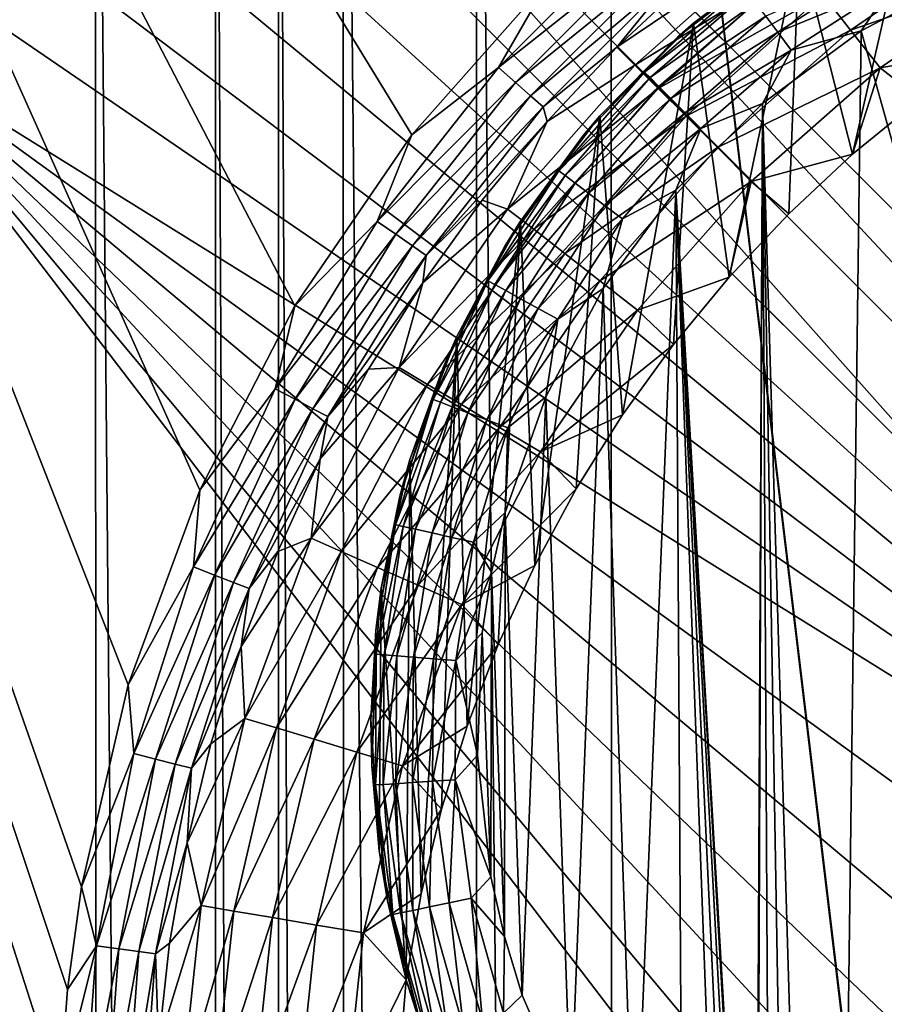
# Model space of a CAD drawing. Header units: metres. Extents: x -206 to 75, y -104 to 104.
# Tile 258 of 656: x -191.18 to -183.03, y 45.48 to 54.77. Entities that reach past the tile are written whole.
import ezdxf

# ---------------------------------------------------------------- set-up
doc = ezdxf.new("R2010")
doc.units = ezdxf.units.M
doc.layers.add('solid_01_1-CONSUMER_THERM_B_125288', color=7, linetype='CONTINUOUS')

msp = doc.modelspace()

# ---------------------------------------------------------------- linework, layer by layer
at = {"layer": 'solid_01_1-CONSUMER_THERM_B_125288'}
for points in [[(-168.648926, 67.29171), (-200.493088, -75.033852), (-200.514557, 74.966148)], [(-190.720612, -45.683636, 1.5), (-200.514557, 74.966148, 1.5), (-200.493088, -75.033852, 1.5)], [(-106.887138, 47.939438, 1.5), (-97.174187, 56.091938, 1.5), (-200.514557, 74.966148, 1.5)], [(-107.910683, 47.194191, 1.5), (-106.887138, 47.939438, 1.5), (-200.514557, 74.966148, 1.5)], [(-108.467331, 46.871483, 1.5), (-107.910683, 47.194191, 1.5), (-200.514557, 74.966148, 1.5)], [(-109.048912, 46.586853, 1.5), (-108.467331, 46.871483, 1.5), (-200.514557, 74.966148, 1.5)], [(-109.651024, 46.343178, 1.5), (-109.048912, 46.586853, 1.5), (-200.514557, 74.966148, 1.5)], [(-110.268845, 46.142639, 1.5), (-109.651024, 46.343178, 1.5), (-200.514557, 74.966148, 1.5)], [(-110.897278, 45.986664, 1.5), (-110.268845, 46.142639, 1.5), (-200.514557, 74.966148, 1.5)], [(-111.53109, 45.875885, 1.5), (-110.897278, 45.986664, 1.5), (-200.514557, 74.966148, 1.5)], [(-112.794189, 45.78849, 1.5), (-111.53109, 45.875885, 1.5), (-200.514557, 74.966148, 1.5)], [(-168.100571, 58.189758, 1.5), (-112.794189, 45.78849, 1.5), (-200.514557, 74.966148, 1.5)], [(-187.485626, 53.681183, 1.5), (-186.191193, 55.147129, 1.5), (-200.514557, 74.966148, 1.5)], [(-188.589188, 52.066589, 1.5), (-187.485626, 53.681183, 1.5), (-200.514557, 74.966148, 1.5)], [(-189.48497, 50.328091, 1.5), (-188.589188, 52.066589, 1.5), (-200.514557, 74.966148, 1.5)], [(-190.159195, 48.492493, 1.5), (-189.48497, 50.328091, 1.5), (-200.514557, 74.966148, 1.5)], [(-190.601685, 46.587532, 1.5), (-190.159195, 48.492493, 1.5), (-200.514557, 74.966148, 1.5)], [(-190.733765, 45.617893, 1.5), (-190.601685, 46.587532, 1.5), (-200.514557, 74.966148, 1.5)], [(-190.805618, 44.64188, 1.5), (-190.733765, 45.617893, 1.5), (-200.514557, 74.966148, 1.5)], [(-190.792786, -44.707626, 1.5), (-190.805618, 44.64188, 1.5), (-200.514557, 74.966148, 1.5)], [(-190.720612, -45.683636, 1.5), (-190.792786, -44.707626, 1.5), (-200.514557, 74.966148, 1.5)], [(-168.648926, 67.29171), (-168.75058, 66.747505), (-200.493088, -75.033852)], [(-168.75058, 66.747505), (-168.750504, 66.193886), (-200.493088, -75.033852)], [(-168.750504, 66.193886), (-168.731537, -66.252495), (-200.493088, -75.033852)], [(-185.604614, 63.572178, 75.400002), (-186.875885, 63.481842, 75.400002), (-185.595474, -63.627823, 75.400002)], [(-76.404617, 63.580017, 75.400002), (-185.604614, 63.572178, 75.400002), (-92.716316, 42.429672, 75.400002)], [(-185.604614, 63.572178, 75.400002), (-93.500069, 42.491352, 75.400002), (-92.716316, 42.429672, 75.400002)], [(-185.604614, 63.572178, 75.400002), (-168.500076, 42.491318, 75.400002), (-93.500069, 42.491352, 75.400002)], [(-185.604614, 63.572178, 75.400002), (-169.283829, 42.429634, 75.400002), (-168.500076, 42.491318, 75.400002)], [(-185.604614, 63.572178, 75.400002), (-173.510162, 37.481213, 75.400002), (-173.448486, 38.264965, 75.400002)], [(-185.604614, 63.572178, 75.400002), (-173.510132, -37.518787, 75.400002), (-173.510162, 37.481213, 75.400002)], [(-185.604614, 63.572178, 75.400002), (-173.448486, 38.264965, 75.400002), (-173.264954, 39.029419, 75.400002)], [(-185.604614, 63.572178, 75.400002), (-173.264954, 39.029419, 75.400002), (-172.964096, 39.755753, 75.400002)], [(-185.604614, 63.572178, 75.400002), (-172.964096, 39.755753, 75.400002), (-172.553329, 40.426079, 75.400002)], [(-185.604614, 63.572178, 75.400002), (-172.553329, 40.426079, 75.400002), (-172.04274, 41.023891, 75.400002)], [(-185.604614, 63.572178, 75.400002), (-172.04274, 41.023891, 75.400002), (-171.444931, 41.534473, 75.400002)], [(-185.604614, 63.572178, 75.400002), (-171.444931, 41.534473, 75.400002), (-170.774612, 41.945248, 75.400002)], [(-185.604614, 63.572178, 75.400002), (-170.774612, 41.945248, 75.400002), (-170.048279, 42.246105, 75.400002)], [(-185.604614, 63.572178, 75.400002), (-170.048279, 42.246105, 75.400002), (-169.283829, 42.429634, 75.400002)], [(-185.604614, 63.572178, 75.400002), (-173.448456, -38.30254, 75.400002), (-173.510132, -37.518787, 75.400002)], [(-185.604614, 63.572178, 75.400002), (-185.595474, -63.627823, 75.400002), (-173.448456, -38.30254, 75.400002)], [(-186.875885, 63.481842, 75.400002), (-188.131836, 63.209873, 75.400002), (-186.86676, -63.53767, 75.400002)], [(-186.875885, 63.481842, 75.400002), (-186.86676, -63.53767, 75.400002), (-185.595474, -63.627823, 75.400002)], [(-188.131836, 63.209873, 75.400002), (-188.743393, 63.006863, 75.400002), (-188.122757, -63.265884, 75.400002)], [(-188.131836, 63.209873, 75.400002), (-188.122757, -63.265884, 75.400002), (-186.86676, -63.53767, 75.400002)], [(-188.743393, 63.006863, 75.400002), (-189.338531, 62.760765, 75.400002), (-188.734344, -63.062962, 75.400002)], [(-188.743393, 63.006863, 75.400002), (-188.734344, -63.062962, 75.400002), (-188.122757, -63.265884, 75.400002)], [(-189.338531, 62.760765, 75.400002), (-190.467224, 62.145069, 75.400002), (-189.329514, -62.816952, 75.400002)], [(-189.338531, 62.760765, 75.400002), (-189.329514, -62.816952, 75.400002), (-188.734344, -63.062962, 75.400002)], [(-190.467224, 62.145069, 75.400002), (-191.497131, 61.374428, 75.400002), (-190.458282, -62.201416, 75.400002)], [(-190.467224, 62.145069, 75.400002), (-190.458282, -62.201416, 75.400002), (-189.329514, -62.816952, 75.400002)], [(-185.604477, 61.572178, 72.400002), (-175.833084, 45.863281, 72.400002), (-189.995285, 60.023445, 72.400002)], [(-185.604477, 61.572178, 72.400002), (-168.604477, 61.573399, 72.400002), (-175.833084, 45.863281, 72.400002)], [(-191.497131, 61.374428, 75.400002), (-191.488312, -61.430923, 75.400002), (-190.458282, -62.201416, 75.400002)], [(-189.995285, 60.023445, 69.400002), (-189.995285, 60.023445, 72.400002), (-175.833084, 45.863281, 72.400002)], [(-189.995285, 60.023445, 69.400002), (-175.833084, 45.863281, 72.400002), (-189.775711, 59.803905, 69.400002)], [(-175.356369, 44.32605, 63.5205), (-190.312485, 59.280018, 69.400002), (-189.775711, 59.803905, 69.400002)], [(-180.74884, 50.778328, 65.853195), (-189.775711, 59.803905, 69.400002), (-175.833084, 45.863281, 72.400002)], [(-175.356369, 44.32605, 63.5205), (-189.775711, 59.803905, 69.400002), (-180.74884, 50.778328, 65.853195)], [(-181.860092, 49.768253, 65.8731), (-190.836304, 58.743168, 69.400002), (-190.312485, 59.280018, 69.400002)], [(-175.356369, 44.32605, 63.5205), (-181.860092, 49.768253, 65.8731), (-190.312485, 59.280018, 69.400002)], [(-191.599503, 58.185127, 72.400002), (-191.055878, 58.962711, 72.400002), (-176.893677, 44.802547, 72.400002)], [(-176.893677, 44.802547, 69.900002), (-176.893677, 44.802547, 72.400002), (-191.055878, 58.962711, 72.400002)], [(-181.860092, 49.768253, 65.8731), (-191.055878, 58.962711, 72.400002), (-190.836304, 58.743168, 69.400002)], [(-181.860092, 49.768253, 65.8731), (-176.893677, 44.802547, 69.900002), (-191.055878, 58.962711, 72.400002)], [(-192.032761, 57.341778, 72.400002), (-191.599503, 58.185127, 72.400002), (-176.893677, 44.802547, 72.400002)], [(-192.348267, 56.446865, 72.400002), (-192.032761, 57.341778, 72.400002), (-176.893677, 44.802547, 72.400002)], [(-192.539734, 55.518272, 72.400002), (-192.348267, 56.446865, 72.400002), (-176.893677, 44.802547, 72.400002)], [(-182.740982, 56.068783, 3.5), (-183.328598, 53.496719, 3.5), (-183.833008, 55.475662, 3.5)], [(-182.740982, 56.068783, 3.5), (-182.692123, 54.016987, 3.5), (-183.328598, 53.496719, 3.5)], [(-185.36026, 55.624077, 1.525184), (-186.191193, 55.147129, 1.5), (-186.667358, 54.316597, 1.525184)], [(-185.36026, 55.624077, 1.525184), (-186.667358, 54.316597, 1.525184), (-185.219086, 55.465122, 1.599859)], [(-183.604477, 54.999844, 3.113388), (-183.347, 54.669407, 3.325905), (-181.963974, 55.615788, 3.325905)], [(-181.963974, 55.615788, 3.325905), (-183.347, 54.669407, 3.325905), (-181.73262, 55.22834, 3.45631)], [(-192.539734, 55.518272, 72.400002), (-176.893677, 44.802547, 72.400002), (-192.603973, 54.571674, 72.400002)], [(-186.667358, 54.316597, 1.525184), (-186.508362, 54.175476, 1.599859), (-185.219086, 55.465122, 1.599859)], [(-185.219086, 55.465122, 1.599859), (-186.508362, 54.175476, 1.599859), (-185.092606, 55.322704, 1.720235)], [(-184.024414, 55.538799, 2.474663), (-184.850739, 55.166191, 2.071429), (-185.551956, 54.508617, 2.071429)], [(-184.024414, 55.538799, 2.474663), (-185.551956, 54.508617, 2.071429), (-185.382217, 54.338924, 2.474663)], [(-184.024414, 55.538799, 2.474663), (-185.382217, 54.338924, 2.474663), (-183.832962, 55.293095, 2.826262)], [(-183.833008, 55.475662, 3.5), (-184.493561, 52.337803, 3.5), (-184.829788, 54.734013, 3.5)], [(-183.833008, 55.475662, 3.5), (-184.829788, 54.734013, 3.5), (-183.966385, 55.388725, 12.5)], [(-183.833008, 55.475662, 3.5), (-183.929932, 52.936203, 3.5), (-184.493561, 52.337803, 3.5)], [(-183.833008, 55.475662, 3.5), (-183.328598, 53.496719, 3.5), (-183.929932, 52.936203, 3.5)], [(-184.359085, 55.080566, 12.722029), (-183.966385, 55.388725, 12.5), (-184.979416, 54.602226, 12.5)], [(-184.829788, 54.734013, 3.5), (-184.979416, 54.602226, 12.5), (-183.966385, 55.388725, 12.5)], [(-186.508362, 54.175476, 1.599859), (-186.365921, 54.049038, 1.720235), (-185.092606, 55.322704, 1.720235)], [(-185.092606, 55.322704, 1.720235), (-186.365921, 54.049038, 1.720235), (-184.987244, 55.204052, 1.8802)], [(-185.382217, 54.338924, 2.474663), (-185.161926, 54.118702, 2.826262), (-183.832962, 55.293095, 2.826262)], [(-183.832962, 55.293095, 2.826262), (-185.161926, 54.118702, 2.826262), (-183.604477, 54.999844, 3.113388)], [(-184.147964, 54.799301, 13.281937), (-184.034012, 54.64748, 13.401139), (-183.061752, 55.274906, 13.401163)], [(-183.061752, 55.274906, 13.401163), (-184.034012, 54.64748, 13.401139), (-182.959854, 55.089436, 13.475078)], [(-186.365921, 54.049038, 1.720235), (-186.247238, 53.943695, 1.8802), (-184.987244, 55.204052, 1.8802)], [(-185.551956, 54.508617, 2.071429), (-184.987244, 55.204052, 1.8802), (-186.247238, 53.943695, 1.8802)], [(-185.551956, 54.508617, 2.071429), (-184.850739, 55.166191, 2.071429), (-184.987244, 55.204052, 1.8802)], [(-183.347, 54.669407, 3.325905), (-183.069641, 54.313442, 3.45631), (-181.73262, 55.22834, 3.45631)], [(-182.227234, 55.202965, 13.5), (-183.24823, 54.662376, 13.5), (-174.500061, 23.39938, 13.5)], [(-182.959854, 55.089436, 13.475078), (-183.24823, 54.662376, 13.5), (-182.227234, 55.202965, 13.5)], [(-181.73262, 55.22834, 3.45631), (-183.069641, 54.313442, 3.45631), (-182.023209, 54.494812, 3.5)], [(-186.667358, 54.316597, 1.525184), (-186.191193, 55.147129, 1.5), (-187.485626, 53.681183, 1.5)], [(-184.034012, 54.64748, 13.401139), (-183.906982, 54.478241, 13.475065), (-182.959854, 55.089436, 13.475078)], [(-182.959854, 55.089436, 13.475078), (-183.906982, 54.478241, 13.475065), (-183.24823, 54.662376, 13.5)], [(-185.290939, 54.272072, 12.721974), (-184.359085, 55.080566, 12.722029), (-184.979416, 54.602226, 12.5)], [(-184.314682, 55.021423, 12.933631), (-184.359085, 55.080566, 12.722029), (-185.290939, 54.272072, 12.721974)], [(-184.314682, 55.021423, 12.933631), (-185.290939, 54.272072, 12.721974), (-185.238663, 54.219791, 12.93358)], [(-184.314682, 55.021423, 12.933631), (-185.238663, 54.219791, 12.93358), (-184.243118, 54.926071, 13.123446)], [(-185.161926, 54.118702, 2.826262), (-184.899017, 53.855869, 3.113388), (-183.604477, 54.999844, 3.113388)], [(-183.604477, 54.999844, 3.113388), (-184.899017, 53.855869, 3.113388), (-183.347, 54.669407, 3.325905)], [(-185.238663, 54.219791, 12.93358), (-185.154358, 54.135494, 13.123402), (-184.243118, 54.926071, 13.123446)], [(-184.243118, 54.926071, 13.123446), (-185.154358, 54.135494, 13.123402), (-184.147964, 54.799301, 13.281937)], [(-184.829788, 54.734013, 3.5), (-185.498459, 51.037628, 3.5), (-185.711975, 53.858124, 3.5)], [(-184.829788, 54.734013, 3.5), (-185.711975, 53.858124, 3.5), (-184.979416, 54.602226, 12.5)], [(-184.829788, 54.734013, 3.5), (-185.017151, 51.704052, 3.5), (-185.498459, 51.037628, 3.5)], [(-185.154358, 54.135494, 13.123402), (-185.042282, 54.023418, 13.281901), (-184.147964, 54.799301, 13.281937)], [(-184.147964, 54.799301, 13.281937), (-185.042282, 54.023418, 13.281901), (-184.034012, 54.64748, 13.401139)], [(-184.829788, 54.734013, 3.5), (-184.493561, 52.337803, 3.5), (-185.017151, 51.704052, 3.5)], [(-185.042282, 54.023418, 13.281901), (-184.908066, 53.889194, 13.401114), (-184.034012, 54.64748, 13.401139)], [(-184.034012, 54.64748, 13.401139), (-184.908066, 53.889194, 13.401114), (-183.906982, 54.478241, 13.475065)], [(-184.899017, 53.855869, 3.113388), (-184.602768, 53.5597, 3.325905), (-183.347, 54.669407, 3.325905)], [(-183.347, 54.669407, 3.325905), (-184.602768, 53.5597, 3.325905), (-183.069641, 54.313442, 3.45631)], [(-183.24823, 54.662376, 13.5), (-184.177643, 53.975929, 13.5), (-183.535599, 32.43491, 13.5)], [(-183.906982, 54.478241, 13.475065), (-184.177643, 53.975929, 13.5), (-183.24823, 54.662376, 13.5)], [(-183.24823, 54.662376, 13.5), (-183.535599, 32.43491, 13.5), (-174.500061, 23.39938, 13.5)], [(-179.602753, 37.572609, 72.400002), (-192.602753, 37.571674, 72.400002), (-192.603973, 54.571674, 72.400002)], [(-179.524323, 38.884541, 72.400002), (-179.602753, 37.572609, 72.400002), (-192.603973, 54.571674, 72.400002)], [(-177.696686, 43.762115, 72.400002), (-192.603973, 54.571674, 72.400002), (-176.893677, 44.802547, 72.400002)], [(-179.290146, 40.177158, 72.400002), (-179.524323, 38.884541, 72.400002), (-192.603973, 54.571674, 72.400002)], [(-178.903381, 41.433071, 72.400002), (-179.290146, 40.177158, 72.400002), (-192.603973, 54.571674, 72.400002)], [(-178.369598, 42.633888, 72.400002), (-178.903381, 41.433071, 72.400002), (-192.603973, 54.571674, 72.400002)], [(-177.696686, 43.762115, 72.400002), (-178.369598, 42.633888, 72.400002), (-192.603973, 54.571674, 72.400002)], [(-185.290939, 54.272072, 12.721974), (-184.979416, 54.602226, 12.5), (-185.866608, 53.676094, 12.5)], [(-185.711975, 53.858124, 3.5), (-185.866608, 53.676094, 12.5), (-184.979416, 54.602226, 12.5)], [(-186.209335, 53.807213, 2.071429), (-185.551956, 54.508617, 2.071429), (-186.247238, 53.943695, 1.8802)], [(-185.382217, 54.338924, 2.474663), (-185.551956, 54.508617, 2.071429), (-186.209335, 53.807213, 2.071429)], [(-184.908066, 53.889194, 13.401114), (-184.758438, 53.739567, 13.475053), (-183.906982, 54.478241, 13.475065)], [(-183.906982, 54.478241, 13.475065), (-184.758438, 53.739567, 13.475053), (-184.177643, 53.975929, 13.5)], [(-183.069641, 54.313442, 3.45631), (-182.692123, 54.016987, 3.5), (-182.023209, 54.494812, 3.5)], [(-185.382217, 54.338924, 2.474663), (-186.209335, 53.807213, 2.071429), (-186.581696, 52.980774, 2.474663)], [(-185.382217, 54.338924, 2.474663), (-186.581696, 52.980774, 2.474663), (-185.161926, 54.118702, 2.826262)], [(-186.667358, 54.316597, 1.525184), (-187.485626, 53.681183, 1.5), (-187.810455, 52.863548, 1.525184)], [(-186.667358, 54.316597, 1.525184), (-187.810455, 52.863548, 1.525184), (-186.508362, 54.175476, 1.599859)], [(-186.099457, 53.340225, 12.721919), (-185.290939, 54.272072, 12.721974), (-185.866608, 53.676094, 12.5)], [(-185.238663, 54.219791, 12.93358), (-185.290939, 54.272072, 12.721974), (-186.099457, 53.340225, 12.721919)], [(-184.602768, 53.5597, 3.325905), (-184.28363, 53.240654, 3.45631), (-183.069641, 54.313442, 3.45631)], [(-183.069641, 54.313442, 3.45631), (-184.28363, 53.240654, 3.45631), (-183.328598, 53.496719, 3.5)], [(-183.069641, 54.313442, 3.45631), (-183.328598, 53.496719, 3.5), (-182.692123, 54.016987, 3.5)], [(-187.810455, 52.863548, 1.525184), (-187.63588, 52.742245, 1.599859), (-186.508362, 54.175476, 1.599859)], [(-186.508362, 54.175476, 1.599859), (-187.63588, 52.742245, 1.599859), (-186.365921, 54.049038, 1.720235)], [(-185.238663, 54.219791, 12.93358), (-186.099457, 53.340225, 12.721919), (-186.040329, 53.295849, 12.93353)], [(-185.238663, 54.219791, 12.93358), (-186.040329, 53.295849, 12.93353), (-185.154358, 54.135494, 13.123402)], [(-186.581696, 52.980774, 2.474663), (-186.335938, 52.789398, 2.826262), (-185.161926, 54.118702, 2.826262)], [(-185.161926, 54.118702, 2.826262), (-186.335938, 52.789398, 2.826262), (-184.899017, 53.855869, 3.113388)], [(-186.040329, 53.295849, 12.93353), (-185.944992, 53.224289, 13.123358), (-185.154358, 54.135494, 13.123402)], [(-185.154358, 54.135494, 13.123402), (-185.944992, 53.224289, 13.123358), (-185.042282, 54.023418, 13.281901)], [(-187.63588, 52.742245, 1.599859), (-187.479446, 52.633564, 1.720235), (-186.365921, 54.049038, 1.720235)], [(-186.365921, 54.049038, 1.720235), (-187.479446, 52.633564, 1.720235), (-186.247238, 53.943695, 1.8802)], [(-185.944992, 53.224289, 13.123358), (-185.818237, 53.129147, 13.281866), (-185.042282, 54.023418, 13.281901)], [(-185.042282, 54.023418, 13.281901), (-185.818237, 53.129147, 13.281866), (-184.908066, 53.889194, 13.401114)], [(-184.177643, 53.975929, 13.5), (-184.994705, 53.158875, 13.5), (-184.242706, 40.333149, 13.5)], [(-184.758438, 53.739567, 13.475053), (-184.994705, 53.158875, 13.5), (-184.177643, 53.975929, 13.5)], [(-184.177643, 53.975929, 13.5), (-184.242706, 40.333149, 13.5), (-184.234604, 39.8997, 13.5)], [(-184.177643, 53.975929, 13.5), (-184.234604, 39.8997, 13.5), (-184.066238, 33.060783, 13.5)], [(-184.177643, 53.975929, 13.5), (-183.812622, 32.735592, 13.5), (-183.535599, 32.43491, 13.5)], [(-184.177643, 53.975929, 13.5), (-184.066238, 33.060783, 13.5), (-183.812622, 32.735592, 13.5)], [(-187.479446, 52.633564, 1.720235), (-187.349136, 52.543015, 1.8802), (-186.247238, 53.943695, 1.8802)], [(-186.209335, 53.807213, 2.071429), (-186.247238, 53.943695, 1.8802), (-187.349136, 52.543015, 1.8802)], [(-185.818237, 53.129147, 13.281866), (-185.666428, 53.015202, 13.401091), (-184.908066, 53.889194, 13.401114)], [(-184.908066, 53.889194, 13.401114), (-185.666428, 53.015202, 13.401091), (-184.758438, 53.739567, 13.475053)], [(-186.820129, 53.064892, 2.071429), (-186.209335, 53.807213, 2.071429), (-187.349136, 52.543015, 1.8802)], [(-186.581696, 52.980774, 2.474663), (-186.209335, 53.807213, 2.071429), (-186.820129, 53.064892, 2.071429)], [(-185.711975, 53.858124, 3.5), (-186.326279, 49.618145, 3.5), (-186.4608, 52.866501, 3.5)], [(-185.711975, 53.858124, 3.5), (-186.4608, 52.866501, 3.5), (-185.866608, 53.676094, 12.5)], [(-186.335938, 52.789398, 2.826262), (-186.042633, 52.560989, 3.113388), (-184.899017, 53.855869, 3.113388)], [(-185.711975, 53.858124, 3.5), (-185.93544, 50.341343, 3.5), (-186.326279, 49.618145, 3.5)], [(-184.899017, 53.855869, 3.113388), (-186.042633, 52.560989, 3.113388), (-184.602768, 53.5597, 3.325905)], [(-185.711975, 53.858124, 3.5), (-185.498459, 51.037628, 3.5), (-185.93544, 50.341343, 3.5)], [(-185.666428, 53.015202, 13.401091), (-185.497192, 52.888176, 13.47504), (-184.758438, 53.739567, 13.475053)], [(-184.758438, 53.739567, 13.475053), (-185.497192, 52.888176, 13.47504), (-184.994705, 53.158875, 13.5)], [(-187.810455, 52.863548, 1.525184), (-187.485626, 53.681183, 1.5), (-188.589188, 52.066589, 1.5)], [(-186.099457, 53.340225, 12.721919), (-185.866608, 53.676094, 12.5), (-186.608887, 52.630219, 12.5)], [(-186.4608, 52.866501, 3.5), (-186.608887, 52.630219, 12.5), (-185.866608, 53.676094, 12.5)], [(-186.042633, 52.560989, 3.113388), (-185.712112, 52.303612, 3.325905), (-184.602768, 53.5597, 3.325905)], [(-184.602768, 53.5597, 3.325905), (-185.712112, 52.303612, 3.325905), (-184.28363, 53.240654, 3.45631)], [(-184.28363, 53.240654, 3.45631), (-183.929932, 52.936203, 3.5), (-183.328598, 53.496719, 3.5)], [(-186.768448, 52.303658, 12.721865), (-186.099457, 53.340225, 12.721919), (-186.608887, 52.630219, 12.5)], [(-186.040329, 53.295849, 12.93353), (-186.099457, 53.340225, 12.721919), (-186.768448, 52.303658, 12.721865)], [(-186.040329, 53.295849, 12.93353), (-186.768448, 52.303658, 12.721865), (-186.703674, 52.268066, 12.933479)], [(-186.040329, 53.295849, 12.93353), (-186.703674, 52.268066, 12.933479), (-185.944992, 53.224289, 13.123358)], [(-186.703674, 52.268066, 12.933479), (-186.599197, 52.210678, 13.123314), (-185.944992, 53.224289, 13.123358)], [(-185.944992, 53.224289, 13.123358), (-186.599197, 52.210678, 13.123314), (-185.818237, 53.129147, 13.281866)], [(-185.712112, 52.303612, 3.325905), (-185.356064, 52.026356, 3.45631), (-184.28363, 53.240654, 3.45631)], [(-184.28363, 53.240654, 3.45631), (-185.356064, 52.026356, 3.45631), (-184.493561, 52.337803, 3.5)], [(-184.28363, 53.240654, 3.45631), (-184.493561, 52.337803, 3.5), (-183.929932, 52.936203, 3.5)], [(-184.994705, 53.158875, 13.5), (-185.681168, 52.229485, 13.5), (-185.384796, 43.538288, 13.5)], [(-185.497192, 52.888176, 13.47504), (-185.681168, 52.229485, 13.5), (-184.994705, 53.158875, 13.5)], [(-184.994705, 53.158875, 13.5), (-185.384796, 43.538288, 13.5), (-184.932648, 42.814957, 13.5)], [(-184.994705, 53.158875, 13.5), (-184.282135, 40.765263, 13.5), (-184.242706, 40.333149, 13.5)], [(-184.994705, 53.158875, 13.5), (-184.352676, 41.193401, 13.5), (-184.282135, 40.765263, 13.5)], [(-184.994705, 53.158875, 13.5), (-184.453888, 41.61496, 13.5), (-184.352676, 41.193401, 13.5)], [(-184.994705, 53.158875, 13.5), (-184.585007, 42.02737, 13.5), (-184.453888, 41.61496, 13.5)], [(-184.994705, 53.158875, 13.5), (-184.932648, 42.814957, 13.5), (-184.585007, 42.02737, 13.5)], [(-187.381805, 52.284744, 2.071429), (-186.820129, 53.064892, 2.071429), (-187.349136, 52.543015, 1.8802)], [(-186.581696, 52.980774, 2.474663), (-186.820129, 53.064892, 2.071429), (-187.381805, 52.284744, 2.071429)], [(-186.599197, 52.210678, 13.123314), (-186.460297, 52.134369, 13.281832), (-185.818237, 53.129147, 13.281866)], [(-185.818237, 53.129147, 13.281866), (-186.460297, 52.134369, 13.281832), (-185.666428, 53.015202, 13.401091)], [(-186.581696, 52.980774, 2.474663), (-187.381805, 52.284744, 2.071429), (-187.604553, 51.485077, 2.474663)], [(-186.581696, 52.980774, 2.474663), (-187.604553, 51.485077, 2.474663), (-186.335938, 52.789398, 2.826262)], [(-186.460297, 52.134369, 13.281832), (-186.293945, 52.042976, 13.401066), (-185.666428, 53.015202, 13.401091)], [(-185.666428, 53.015202, 13.401091), (-186.293945, 52.042976, 13.401066), (-185.497192, 52.888176, 13.47504)], [(-187.810455, 52.863548, 1.525184), (-188.589188, 52.066589, 1.5), (-188.773468, 51.285374, 1.525184)], [(-187.810455, 52.863548, 1.525184), (-188.773468, 51.285374, 1.525184), (-187.63588, 52.742245, 1.599859)], [(-186.4608, 52.866501, 3.5), (-186.963089, 48.103313, 3.5), (-187.0616, 51.7789, 3.5)], [(-186.4608, 52.866501, 3.5), (-187.0616, 51.7789, 3.5), (-186.608887, 52.630219, 12.5)], [(-186.4608, 52.866501, 3.5), (-186.669312, 48.871082, 3.5), (-186.963089, 48.103313, 3.5)], [(-186.4608, 52.866501, 3.5), (-186.326279, 49.618145, 3.5), (-186.669312, 48.871082, 3.5)], [(-186.293945, 52.042976, 13.401066), (-186.10849, 51.94109, 13.475028), (-185.497192, 52.888176, 13.47504)], [(-185.497192, 52.888176, 13.47504), (-186.10849, 51.94109, 13.475028), (-185.681168, 52.229485, 13.5)], [(-187.604553, 51.485077, 2.474663), (-187.337067, 51.325466, 2.826262), (-186.335938, 52.789398, 2.826262)], [(-186.335938, 52.789398, 2.826262), (-187.337067, 51.325466, 2.826262), (-186.042633, 52.560989, 3.113388)], [(-188.773468, 51.285374, 1.525184), (-188.585754, 51.185596, 1.599859), (-187.63588, 52.742245, 1.599859)], [(-187.63588, 52.742245, 1.599859), (-188.585754, 51.185596, 1.599859), (-187.479446, 52.633564, 1.720235)], [(-188.585754, 51.185596, 1.599859), (-188.417557, 51.096199, 1.720235), (-187.479446, 52.633564, 1.720235)], [(-187.479446, 52.633564, 1.720235), (-188.417557, 51.096199, 1.720235), (-187.349136, 52.543015, 1.8802)], [(-186.768448, 52.303658, 12.721865), (-186.608887, 52.630219, 12.5), (-187.190308, 51.487076, 12.5)], [(-187.0616, 51.7789, 3.5), (-187.190308, 51.487076, 12.5), (-186.608887, 52.630219, 12.5)], [(-188.417557, 51.096199, 1.720235), (-188.277435, 51.021721, 1.8802), (-187.349136, 52.543015, 1.8802)], [(-187.381805, 52.284744, 2.071429), (-187.349136, 52.543015, 1.8802), (-188.277435, 51.021721, 1.8802)], [(-187.337067, 51.325466, 2.826262), (-187.017838, 51.134968, 3.113388), (-186.042633, 52.560989, 3.113388)], [(-186.042633, 52.560989, 3.113388), (-187.017838, 51.134968, 3.113388), (-185.712112, 52.303612, 3.325905)], [(-187.284561, 51.18309, 12.721809), (-186.768448, 52.303658, 12.721865), (-187.190308, 51.487076, 12.5)], [(-186.703674, 52.268066, 12.933479), (-186.768448, 52.303658, 12.721865), (-187.284561, 51.18309, 12.721809)], [(-187.017838, 51.134968, 3.113388), (-186.658096, 50.920315, 3.325905), (-185.712112, 52.303612, 3.325905)], [(-185.712112, 52.303612, 3.325905), (-186.658096, 50.920315, 3.325905), (-185.356064, 52.026356, 3.45631)], [(-185.356064, 52.026356, 3.45631), (-185.017151, 51.704052, 3.5), (-184.493561, 52.337803, 3.5)], [(-187.892029, 51.470016, 2.071429), (-187.381805, 52.284744, 2.071429), (-188.277435, 51.021721, 1.8802)], [(-187.604553, 51.485077, 2.474663), (-187.381805, 52.284744, 2.071429), (-187.892029, 51.470016, 2.071429)], [(-186.703674, 52.268066, 12.933479), (-187.284561, 51.18309, 12.721809), (-187.215424, 51.156998, 12.933429)], [(-186.703674, 52.268066, 12.933479), (-187.215424, 51.156998, 12.933429), (-186.599197, 52.210678, 13.123314)], [(-187.215424, 51.156998, 12.933429), (-187.103912, 51.114918, 13.12327), (-186.599197, 52.210678, 13.123314)], [(-186.599197, 52.210678, 13.123314), (-187.103912, 51.114918, 13.12327), (-186.460297, 52.134369, 13.281832)], [(-185.681168, 52.229485, 13.5), (-186.221771, 51.208496, 13.5), (-185.986099, 44.505562, 13.5)], [(-186.10849, 51.94109, 13.475028), (-186.221771, 51.208496, 13.5), (-185.681168, 52.229485, 13.5)], [(-185.681168, 52.229485, 13.5), (-185.986099, 44.505562, 13.5), (-185.384796, 43.538288, 13.5)], [(-187.103912, 51.114918, 13.12327), (-186.955643, 51.058968, 13.281796), (-186.460297, 52.134369, 13.281832)], [(-186.460297, 52.134369, 13.281832), (-186.955643, 51.058968, 13.281796), (-186.293945, 52.042976, 13.401066)], [(-188.773468, 51.285374, 1.525184), (-188.589188, 52.066589, 1.5), (-189.48497, 50.328091, 1.5)], [(-186.955643, 51.058968, 13.281796), (-186.778076, 50.991955, 13.401042), (-186.293945, 52.042976, 13.401066)], [(-186.293945, 52.042976, 13.401066), (-186.778076, 50.991955, 13.401042), (-186.10849, 51.94109, 13.475028)], [(-186.658096, 50.920315, 3.325905), (-186.270584, 50.689079, 3.45631), (-185.356064, 52.026356, 3.45631)], [(-185.356064, 52.026356, 3.45631), (-186.270584, 50.689079, 3.45631), (-185.017151, 51.704052, 3.5)], [(-186.778076, 50.991955, 13.401042), (-186.580109, 50.917248, 13.475016), (-186.10849, 51.94109, 13.475028)], [(-186.10849, 51.94109, 13.475028), (-186.580109, 50.917248, 13.475016), (-186.221771, 51.208496, 13.5)], [(-187.0616, 51.7789, 3.5), (-187.398117, 46.518707, 3.5), (-187.502457, 50.616505, 3.5)], [(-187.0616, 51.7789, 3.5), (-187.502457, 50.616505, 3.5), (-187.190308, 51.487076, 12.5)], [(-187.0616, 51.7789, 3.5), (-187.20636, 47.318085, 3.5), (-187.398117, 46.518707, 3.5)], [(-187.0616, 51.7789, 3.5), (-186.963089, 48.103313, 3.5), (-187.20636, 47.318085, 3.5)], [(-186.270584, 50.689079, 3.45631), (-185.498459, 51.037628, 3.5), (-185.017151, 51.704052, 3.5)], [(-187.604553, 51.485077, 2.474663), (-188.348694, 50.624096, 2.071429), (-188.435165, 49.874664, 2.474663)], [(-187.604553, 51.485077, 2.474663), (-188.435165, 49.874664, 2.474663), (-187.337067, 51.325466, 2.826262)], [(-187.604553, 51.485077, 2.474663), (-187.892029, 51.470016, 2.071429), (-188.348694, 50.624096, 2.071429)], [(-188.348694, 50.624096, 2.071429), (-187.892029, 51.470016, 2.071429), (-188.277435, 51.021721, 1.8802)], [(-187.284561, 51.18309, 12.721809), (-187.190308, 51.487076, 12.5), (-187.598373, 50.271217, 12.5)], [(-187.502457, 50.616505, 3.5), (-187.598373, 50.271217, 12.5), (-187.190308, 51.487076, 12.5)], [(-188.773468, 51.285374, 1.525184), (-189.48497, 50.328091, 1.5), (-189.542847, 49.604279, 1.525184)], [(-188.773468, 51.285374, 1.525184), (-189.542847, 49.604279, 1.525184), (-188.585754, 51.185596, 1.599859)], [(-188.435165, 49.874664, 2.474663), (-188.15004, 49.749256, 2.826262), (-187.337067, 51.325466, 2.826262)], [(-187.337067, 51.325466, 2.826262), (-188.15004, 49.749256, 2.826262), (-187.017838, 51.134968, 3.113388)], [(-189.542847, 49.604279, 1.525184), (-189.344635, 49.527428, 1.599859), (-188.585754, 51.185596, 1.599859)], [(-188.585754, 51.185596, 1.599859), (-189.344635, 49.527428, 1.599859), (-188.417557, 51.096199, 1.720235)], [(-187.637466, 50.000931, 12.721755), (-187.284561, 51.18309, 12.721809), (-187.598373, 50.271217, 12.5)], [(-187.215424, 51.156998, 12.933429), (-187.284561, 51.18309, 12.721809), (-187.637466, 50.000931, 12.721755)], [(-186.221771, 51.208496, 13.5), (-186.604691, 50.118134, 13.5), (-186.44342, 45.562775, 13.5)], [(-186.580109, 50.917248, 13.475016), (-186.604691, 50.118134, 13.5), (-186.221771, 51.208496, 13.5)], [(-186.221771, 51.208496, 13.5), (-186.44342, 45.562775, 13.5), (-185.986099, 44.505562, 13.5)], [(-189.344635, 49.527428, 1.599859), (-189.167038, 49.458572, 1.720235), (-188.417557, 51.096199, 1.720235)], [(-188.417557, 51.096199, 1.720235), (-189.167038, 49.458572, 1.720235), (-188.277435, 51.021721, 1.8802)], [(-188.15004, 49.749256, 2.826262), (-187.809738, 49.599579, 3.113388), (-187.017838, 51.134968, 3.113388)], [(-187.017838, 51.134968, 3.113388), (-187.809738, 49.599579, 3.113388), (-186.658096, 50.920315, 3.325905)], [(-187.215424, 51.156998, 12.933429), (-187.637466, 50.000931, 12.721755), (-187.565338, 49.984852, 12.933378)], [(-187.215424, 51.156998, 12.933429), (-187.565338, 49.984852, 12.933378), (-187.103912, 51.114918, 13.12327)], [(-187.565338, 49.984852, 12.933378), (-187.449036, 49.958923, 13.123226), (-187.103912, 51.114918, 13.12327)], [(-187.103912, 51.114918, 13.12327), (-187.449036, 49.958923, 13.123226), (-186.955643, 51.058968, 13.281796)], [(-189.167038, 49.458572, 1.720235), (-189.019089, 49.401211, 1.8802), (-188.277435, 51.021721, 1.8802)], [(-188.348694, 50.624096, 2.071429), (-188.277435, 51.021721, 1.8802), (-189.019089, 49.401211, 1.8802)], [(-187.449036, 49.958923, 13.123226), (-187.294357, 49.924446, 13.281761), (-186.955643, 51.058968, 13.281796)], [(-186.955643, 51.058968, 13.281796), (-187.294357, 49.924446, 13.281761), (-186.778076, 50.991955, 13.401042)], [(-186.270584, 50.689079, 3.45631), (-185.93544, 50.341343, 3.5), (-185.498459, 51.037628, 3.5)], [(-187.809738, 49.599579, 3.113388), (-187.426285, 49.430923, 3.325905), (-186.658096, 50.920315, 3.325905)], [(-186.658096, 50.920315, 3.325905), (-187.426285, 49.430923, 3.325905), (-186.270584, 50.689079, 3.45631)], [(-187.294357, 49.924446, 13.281761), (-187.109116, 49.883152, 13.401017), (-186.778076, 50.991955, 13.401042)], [(-186.778076, 50.991955, 13.401042), (-187.109116, 49.883152, 13.401017), (-186.580109, 50.917248, 13.475016)], [(-187.109116, 49.883152, 13.401017), (-186.902588, 49.837112, 13.475002), (-186.580109, 50.917248, 13.475016)], [(-186.580109, 50.917248, 13.475016), (-186.902588, 49.837112, 13.475002), (-186.604691, 50.118134, 13.5)], [(-188.749863, 49.7505, 2.071429), (-188.348694, 50.624096, 2.071429), (-189.019089, 49.401211, 1.8802)], [(-188.435165, 49.874664, 2.474663), (-188.348694, 50.624096, 2.071429), (-188.749863, 49.7505, 2.071429)], [(-187.426285, 49.430923, 3.325905), (-187.013214, 49.249237, 3.45631), (-186.270584, 50.689079, 3.45631)], [(-186.270584, 50.689079, 3.45631), (-187.013214, 49.249237, 3.45631), (-185.93544, 50.341343, 3.5)], [(-187.502457, 50.616505, 3.5), (-187.537537, 45.708569, 3.5), (-187.774048, 49.404087, 3.5)], [(-187.502457, 50.616505, 3.5), (-187.774048, 49.404087, 3.5), (-187.598373, 50.271217, 12.5)], [(-187.502457, 50.616505, 3.5), (-187.398117, 46.518707, 3.5), (-187.537537, 45.708569, 3.5)], [(-189.542847, 49.604279, 1.525184), (-189.48497, 50.328091, 1.5), (-190.159195, 48.492493, 1.5)], [(-187.637466, 50.000931, 12.721755), (-187.598373, 50.271217, 12.5), (-187.824341, 49.008774, 12.5)], [(-187.774048, 49.404087, 3.5), (-187.824341, 49.008774, 12.5), (-187.598373, 50.271217, 12.5)], [(-187.013214, 49.249237, 3.45631), (-186.326279, 49.618145, 3.5), (-185.93544, 50.341343, 3.5)], [(-186.902588, 49.837112, 13.475002), (-186.734161, 49.554462, 13.5), (-186.604691, 50.118134, 13.5)], [(-186.604691, 50.118134, 13.5), (-186.734161, 49.554462, 13.5), (-186.612534, 46.116272, 13.5)], [(-186.604691, 50.118134, 13.5), (-186.612534, 46.116272, 13.5), (-186.44342, 45.562775, 13.5)], [(-187.820099, 48.780811, 12.721701), (-187.637466, 50.000931, 12.721755), (-187.824341, 49.008774, 12.5)], [(-187.565338, 49.984852, 12.933378), (-187.637466, 50.000931, 12.721755), (-187.820099, 48.780811, 12.721701)], [(-187.565338, 49.984852, 12.933378), (-187.820099, 48.780811, 12.721701), (-187.746445, 48.775066, 12.933328)], [(-187.565338, 49.984852, 12.933378), (-187.746445, 48.775066, 12.933328), (-187.449036, 49.958923, 13.123226)], [(-187.746445, 48.775066, 12.933328), (-187.627655, 48.765804, 13.123182), (-187.449036, 49.958923, 13.123226)], [(-187.449036, 49.958923, 13.123226), (-187.627655, 48.765804, 13.123182), (-187.294357, 49.924446, 13.281761)], [(-187.627655, 48.765804, 13.123182), (-187.469666, 48.753487, 13.281727), (-187.294357, 49.924446, 13.281761)], [(-187.294357, 49.924446, 13.281761), (-187.469666, 48.753487, 13.281727), (-187.109116, 49.883152, 13.401017)], [(-187.469666, 48.753487, 13.281727), (-187.280457, 48.738731, 13.400993), (-187.109116, 49.883152, 13.401017)], [(-187.109116, 49.883152, 13.401017), (-187.280457, 48.738731, 13.400993), (-186.902588, 49.837112, 13.475002)], [(-188.435165, 49.874664, 2.474663), (-188.749863, 49.7505, 2.071429), (-189.093903, 48.852863, 2.071429)], [(-188.435165, 49.874664, 2.474663), (-189.093903, 48.852863, 2.071429), (-189.060852, 48.174118, 2.474663)], [(-188.435165, 49.874664, 2.474663), (-189.060852, 48.174118, 2.474663), (-188.15004, 49.749256, 2.826262)], [(-187.280457, 48.738731, 13.400993), (-187.069519, 48.722282, 13.47499), (-186.902588, 49.837112, 13.475002)], [(-186.902588, 49.837112, 13.475002), (-187.069519, 48.722282, 13.47499), (-186.734161, 49.554462, 13.5)], [(-189.093903, 48.852863, 2.071429), (-188.749863, 49.7505, 2.071429), (-189.019089, 49.401211, 1.8802)], [(-189.060852, 48.174118, 2.474663), (-188.762436, 48.084824, 2.826262), (-188.15004, 49.749256, 2.826262)], [(-188.15004, 49.749256, 2.826262), (-188.762436, 48.084824, 2.826262), (-187.809738, 49.599579, 3.113388)], [(-189.542847, 49.604279, 1.525184), (-190.159195, 48.492493, 1.5), (-190.107758, 47.84391, 1.525184)], [(-189.542847, 49.604279, 1.525184), (-190.107758, 47.84391, 1.525184), (-189.344635, 49.527428, 1.599859)], [(-187.013214, 49.249237, 3.45631), (-186.669312, 48.871082, 3.5), (-186.326279, 49.618145, 3.5)], [(-190.107758, 47.84391, 1.525184), (-189.90184, 47.791069, 1.599859), (-189.344635, 49.527428, 1.599859)], [(-189.344635, 49.527428, 1.599859), (-189.90184, 47.791069, 1.599859), (-189.167038, 49.458572, 1.720235)], [(-188.762436, 48.084824, 2.826262), (-188.406281, 47.978256, 3.113388), (-187.809738, 49.599579, 3.113388)], [(-187.809738, 49.599579, 3.113388), (-188.406281, 47.978256, 3.113388), (-187.426285, 49.430923, 3.325905)], [(-187.069519, 48.722282, 13.47499), (-186.821228, 48.982906, 13.5), (-186.734161, 49.554462, 13.5)], [(-186.734161, 49.554462, 13.5), (-186.821228, 48.982906, 13.5), (-186.739929, 46.681103, 13.5)], [(-186.734161, 49.554462, 13.5), (-186.739929, 46.681103, 13.5), (-186.612534, 46.116272, 13.5)], [(-189.90184, 47.791069, 1.599859), (-189.717346, 47.743729, 1.720235), (-189.167038, 49.458572, 1.720235)], [(-189.167038, 49.458572, 1.720235), (-189.717346, 47.743729, 1.720235), (-189.019089, 49.401211, 1.8802)], [(-188.406281, 47.978256, 3.113388), (-188.004959, 47.85817, 3.325905), (-187.426285, 49.430923, 3.325905)], [(-187.426285, 49.430923, 3.325905), (-188.004959, 47.85817, 3.325905), (-187.013214, 49.249237, 3.45631)], [(-189.717346, 47.743729, 1.720235), (-189.563644, 47.704285, 1.8802), (-189.019089, 49.401211, 1.8802)], [(-189.093903, 48.852863, 2.071429), (-189.019089, 49.401211, 1.8802), (-189.563644, 47.704285, 1.8802)], [(-187.774048, 49.404087, 3.5), (-187.87117, 48.16534, 3.5), (-187.824341, 49.008774, 12.5)], [(-187.774048, 49.404087, 3.5), (-187.791733, 46.924519, 3.5), (-187.87117, 48.16534, 3.5)], [(-187.774048, 49.404087, 3.5), (-187.537537, 45.708569, 3.5), (-187.791733, 46.924519, 3.5)], [(-188.004959, 47.85817, 3.325905), (-187.572632, 47.728806, 3.45631), (-187.013214, 49.249237, 3.45631)], [(-187.013214, 49.249237, 3.45631), (-187.572632, 47.728806, 3.45631), (-186.669312, 48.871082, 3.5)], [(-187.87117, 48.16534, 3.5), (-187.863327, 47.726856, 12.5), (-187.824341, 49.008774, 12.5)], [(-187.820099, 48.780811, 12.721701), (-187.824341, 49.008774, 12.5), (-187.863327, 47.726856, 12.5)], [(-187.069519, 48.722282, 13.47499), (-186.866577, 47.829422, 13.5), (-186.821228, 48.982906, 13.5)], [(-186.821228, 48.982906, 13.5), (-186.866577, 47.829422, 13.5), (-186.739929, 46.681103, 13.5)], [(-187.572632, 47.728806, 3.45631), (-186.963089, 48.103313, 3.5), (-186.669312, 48.871082, 3.5)], [(-189.379349, 47.934917, 2.071429), (-189.093903, 48.852863, 2.071429), (-189.563644, 47.704285, 1.8802)], [(-189.060852, 48.174118, 2.474663), (-189.093903, 48.852863, 2.071429), (-189.379349, 47.934917, 2.071429)], [(-187.828827, 47.547127, 12.721645), (-187.820099, 48.780811, 12.721701), (-187.863327, 47.726856, 12.5)], [(-187.746445, 48.775066, 12.933328), (-187.820099, 48.780811, 12.721701), (-187.828827, 47.547127, 12.721645)], [(-187.746445, 48.775066, 12.933328), (-187.828827, 47.547127, 12.721645), (-187.755112, 47.55183, 12.933277)], [(-187.746445, 48.775066, 12.933328), (-187.755112, 47.55183, 12.933277), (-187.627655, 48.765804, 13.123182)], [(-187.755112, 47.55183, 12.933277), (-187.6362, 47.559414, 13.123138), (-187.627655, 48.765804, 13.123182)], [(-187.627655, 48.765804, 13.123182), (-187.6362, 47.559414, 13.123138), (-187.469666, 48.753487, 13.281727)], [(-187.6362, 47.559414, 13.123138), (-187.478073, 47.5695, 13.281692), (-187.469666, 48.753487, 13.281727)], [(-187.469666, 48.753487, 13.281727), (-187.478073, 47.5695, 13.281692), (-187.280457, 48.738731, 13.400993)], [(-187.478073, 47.5695, 13.281692), (-187.288681, 47.581581, 13.400969), (-187.280457, 48.738731, 13.400993)], [(-187.280457, 48.738731, 13.400993), (-187.288681, 47.581581, 13.400969), (-187.069519, 48.722282, 13.47499)], [(-187.288681, 47.581581, 13.400969), (-187.07753, 47.595047, 13.474977), (-187.069519, 48.722282, 13.47499)], [(-187.069519, 48.722282, 13.47499), (-187.07753, 47.595047, 13.474977), (-186.866577, 47.829422, 13.5)], [(-190.107758, 47.84391, 1.525184), (-190.159195, 48.492493, 1.5), (-190.601685, 46.587532, 1.5)], [(-189.060852, 48.174118, 2.474663), (-189.379349, 47.934917, 2.071429), (-189.605057, 47.000481, 2.071429)], [(-189.060852, 48.174118, 2.474663), (-189.605057, 47.000481, 2.071429), (-189.472061, 46.409393, 2.474663)], [(-189.060852, 48.174118, 2.474663), (-189.472061, 46.409393, 2.474663), (-188.762436, 48.084824, 2.826262)], [(-187.87117, 48.16534, 3.5), (-187.791733, 46.924519, 3.5), (-187.863327, 47.726856, 12.5)], [(-189.472061, 46.409393, 2.474663), (-189.164917, 46.357582, 2.826262), (-188.762436, 48.084824, 2.826262)], [(-188.762436, 48.084824, 2.826262), (-189.164917, 46.357582, 2.826262), (-188.406281, 47.978256, 3.113388)], [(-187.572632, 47.728806, 3.45631), (-187.20636, 47.318085, 3.5), (-186.963089, 48.103313, 3.5)], [(-189.605057, 47.000481, 2.071429), (-189.379349, 47.934917, 2.071429), (-189.563644, 47.704285, 1.8802)], [(-189.164917, 46.357582, 2.826262), (-188.798325, 46.295742, 3.113388), (-188.406281, 47.978256, 3.113388)], [(-188.406281, 47.978256, 3.113388), (-188.798325, 46.295742, 3.113388), (-188.004959, 47.85817, 3.325905)], [(-190.107758, 47.84391, 1.525184), (-190.601685, 46.587532, 1.5), (-190.460266, 46.029037, 1.525184)], [(-190.107758, 47.84391, 1.525184), (-190.460266, 46.029037, 1.525184), (-189.90184, 47.791069, 1.599859)], [(-188.798325, 46.295742, 3.113388), (-188.385269, 46.226063, 3.325905), (-188.004959, 47.85817, 3.325905)], [(-188.004959, 47.85817, 3.325905), (-188.385269, 46.226063, 3.325905), (-187.572632, 47.728806, 3.45631)], [(-190.460266, 46.029037, 1.525184), (-190.249542, 46.00095, 1.599859), (-189.90184, 47.791069, 1.599859)], [(-189.90184, 47.791069, 1.599859), (-190.249542, 46.00095, 1.599859), (-189.717346, 47.743729, 1.720235)], [(-190.249542, 46.00095, 1.599859), (-190.060745, 45.975784, 1.720235), (-189.717346, 47.743729, 1.720235)], [(-189.717346, 47.743729, 1.720235), (-190.060745, 45.975784, 1.720235), (-189.563644, 47.704285, 1.8802)], [(-187.07753, 47.595047, 13.474977), (-186.739929, 46.681103, 13.5), (-186.866577, 47.829422, 13.5)], [(-190.060745, 45.975784, 1.720235), (-189.903442, 45.954823, 1.8802), (-189.563644, 47.704285, 1.8802)], [(-189.605057, 47.000481, 2.071429), (-189.563644, 47.704285, 1.8802), (-189.903442, 45.954823, 1.8802)], [(-188.385269, 46.226063, 3.325905), (-187.940292, 46.150997, 3.45631), (-187.572632, 47.728806, 3.45631)], [(-187.572632, 47.728806, 3.45631), (-187.940292, 46.150997, 3.45631), (-187.20636, 47.318085, 3.5)], [(-187.828827, 47.547127, 12.721645), (-187.863327, 47.726856, 12.5), (-187.714508, 46.453011, 12.5)], [(-187.791733, 46.924519, 3.5), (-187.714508, 46.453011, 12.5), (-187.863327, 47.726856, 12.5)], [(-187.755112, 47.55183, 12.933277), (-187.591156, 46.339592, 12.933227), (-187.6362, 47.559414, 13.123138)], [(-187.6362, 47.559414, 13.123138), (-187.474503, 46.363873, 13.123095), (-187.478073, 47.5695, 13.281692)], [(-187.591156, 46.339592, 12.933227), (-187.474503, 46.363873, 13.123095), (-187.6362, 47.559414, 13.123138)], [(-187.478073, 47.5695, 13.281692), (-187.319397, 46.396156, 13.281656), (-187.288681, 47.581581, 13.400969)], [(-187.474503, 46.363873, 13.123095), (-187.319397, 46.396156, 13.281656), (-187.478073, 47.5695, 13.281692)], [(-187.319397, 46.396156, 13.281656), (-187.133606, 46.43483, 13.400945), (-187.288681, 47.581581, 13.400969)], [(-187.288681, 47.581581, 13.400969), (-187.133606, 46.43483, 13.400945), (-187.07753, 47.595047, 13.474977)], [(-187.133606, 46.43483, 13.400945), (-186.926468, 46.477943, 13.474965), (-187.07753, 47.595047, 13.474977)], [(-187.07753, 47.595047, 13.474977), (-186.926468, 46.477943, 13.474965), (-186.739929, 46.681103, 13.5)], [(-187.755112, 47.55183, 12.933277), (-187.828827, 47.547127, 12.721645), (-187.663452, 46.324543, 12.721591)], [(-187.663452, 46.324543, 12.721591), (-187.828827, 47.547127, 12.721645), (-187.714508, 46.453011, 12.5)], [(-187.755112, 47.55183, 12.933277), (-187.663452, 46.324543, 12.721591), (-187.591156, 46.339592, 12.933227)], [(-187.940292, 46.150997, 3.45631), (-187.398117, 46.518707, 3.5), (-187.20636, 47.318085, 3.5)], [(-189.77005, 46.053436, 2.071429), (-189.605057, 47.000481, 2.071429), (-189.903442, 45.954823, 1.8802)], [(-189.472061, 46.409393, 2.474663), (-189.605057, 47.000481, 2.071429), (-189.77005, 46.053436, 2.071429)], [(-187.791733, 46.924519, 3.5), (-187.537537, 45.708569, 3.5), (-187.714508, 46.453011, 12.5)], [(-186.926468, 46.477943, 13.474965), (-186.612534, 46.116272, 13.5), (-186.739929, 46.681103, 13.5)], [(-190.460266, 46.029037, 1.525184), (-190.601685, 46.587532, 1.5), (-190.733765, 45.617893, 1.5)], [(-187.940292, 46.150997, 3.45631), (-187.537537, 45.708569, 3.5), (-187.398117, 46.518707, 3.5)], [(-187.714508, 46.453011, 12.5), (-187.537537, 45.708569, 3.5), (-187.381073, 45.214603, 12.5)], [(-187.663452, 46.324543, 12.721591), (-187.714508, 46.453011, 12.5), (-187.381073, 45.214603, 12.5)], [(-187.133606, 46.43483, 13.400945), (-186.818344, 45.321407, 13.40092), (-186.926468, 46.477943, 13.474965)], [(-186.926468, 46.477943, 13.474965), (-186.619354, 45.393307, 13.474953), (-186.612534, 46.116272, 13.5)], [(-186.818344, 45.321407, 13.40092), (-186.619354, 45.393307, 13.474953), (-186.926468, 46.477943, 13.474965)], [(-189.472061, 46.409393, 2.474663), (-189.77005, 46.053436, 2.071429), (-189.873657, 45.097729, 2.071429)], [(-189.472061, 46.409393, 2.474663), (-189.873657, 45.097729, 2.071429), (-189.662506, 44.607433, 2.474663)], [(-189.472061, 46.409393, 2.474663), (-189.662506, 44.607433, 2.474663), (-189.164917, 46.357582, 2.826262)], [(-189.662506, 44.607433, 2.474663), (-189.351318, 44.593891, 2.826262), (-189.164917, 46.357582, 2.826262)], [(-189.164917, 46.357582, 2.826262), (-189.351318, 44.593891, 2.826262), (-188.798325, 46.295742, 3.113388)], [(-187.591156, 46.339592, 12.933227), (-187.257843, 45.162598, 12.933176), (-187.474503, 46.363873, 13.123095)], [(-187.474503, 46.363873, 13.123095), (-187.145813, 45.203083, 13.123051), (-187.319397, 46.396156, 13.281656)], [(-187.257843, 45.162598, 12.933176), (-187.145813, 45.203083, 13.123051), (-187.474503, 46.363873, 13.123095)], [(-187.319397, 46.396156, 13.281656), (-186.996811, 45.25692, 13.281622), (-187.133606, 46.43483, 13.400945)], [(-187.145813, 45.203083, 13.123051), (-186.996811, 45.25692, 13.281622), (-187.319397, 46.396156, 13.281656)], [(-186.996811, 45.25692, 13.281622), (-186.818344, 45.321407, 13.40092), (-187.133606, 46.43483, 13.400945)], [(-189.351318, 44.593891, 2.826262), (-188.979919, 44.577728, 3.113388), (-188.798325, 46.295742, 3.113388)], [(-188.798325, 46.295742, 3.113388), (-188.979919, 44.577728, 3.113388), (-188.385269, 46.226063, 3.325905)], [(-187.591156, 46.339592, 12.933227), (-187.663452, 46.324543, 12.721591), (-187.327301, 45.137505, 12.721537)], [(-187.327301, 45.137505, 12.721537), (-187.663452, 46.324543, 12.721591), (-187.381073, 45.214603, 12.5)], [(-187.591156, 46.339592, 12.933227), (-187.327301, 45.137505, 12.721537), (-187.257843, 45.162598, 12.933176)], [(-188.979919, 44.577728, 3.113388), (-188.561401, 44.559517, 3.325905), (-188.385269, 46.226063, 3.325905)], [(-188.385269, 46.226063, 3.325905), (-188.561401, 44.559517, 3.325905), (-187.940292, 46.150997, 3.45631)], [(-188.561401, 44.559517, 3.325905), (-188.110565, 44.539898, 3.45631), (-187.940292, 46.150997, 3.45631)], [(-187.940292, 46.150997, 3.45631), (-188.110565, 44.539898, 3.45631), (-187.537537, 45.708569, 3.5)], [(-186.619354, 45.393307, 13.474953), (-186.44342, 45.562775, 13.5), (-186.612534, 46.116272, 13.5)], [(-190.460266, 46.029037, 1.525184), (-190.733765, 45.617893, 1.5), (-190.805618, 44.64188, 1.5)], [(-190.460266, 46.029037, 1.525184), (-190.805618, 44.64188, 1.5), (-190.595413, 44.185192, 1.525184)], [(-190.460266, 46.029037, 1.525184), (-190.595413, 44.185192, 1.525184), (-190.249542, 46.00095, 1.599859)], [(-190.595413, 44.185192, 1.525184), (-190.382843, 44.182255, 1.599859), (-190.249542, 46.00095, 1.599859)], [(-190.249542, 46.00095, 1.599859), (-190.382843, 44.182255, 1.599859), (-190.060745, 45.975784, 1.720235)], [(-189.873657, 45.097729, 2.071429), (-189.77005, 46.053436, 2.071429), (-189.903442, 45.954823, 1.8802)], [(-190.382843, 44.182255, 1.599859), (-190.192383, 44.179623, 1.720235), (-190.060745, 45.975784, 1.720235)], [(-190.060745, 45.975784, 1.720235), (-190.192383, 44.179623, 1.720235), (-189.903442, 45.954823, 1.8802)], [(-190.192383, 44.179623, 1.720235), (-190.033707, 44.177429, 1.8802), (-189.903442, 45.954823, 1.8802)], [(-189.873657, 45.097729, 2.071429), (-189.903442, 45.954823, 1.8802), (-190.033707, 44.177429, 1.8802)], [(-188.110565, 44.539898, 3.45631), (-187.653976, 44.273331, 3.5), (-187.537537, 45.708569, 3.5)], [(-187.198685, 44.73806, 3.5), (-187.537537, 45.708569, 3.5), (-187.653976, 44.273331, 3.5)], [(-187.198685, 44.73806, 3.5), (-187.381073, 45.214603, 12.5), (-187.537537, 45.708569, 3.5)], [(-186.619354, 45.393307, 13.474953), (-185.986099, 44.505562, 13.5), (-186.44342, 45.562775, 13.5)]]:
    msp.add_3dface(points, dxfattribs=at)

doc.saveas('drawing.dxf')
